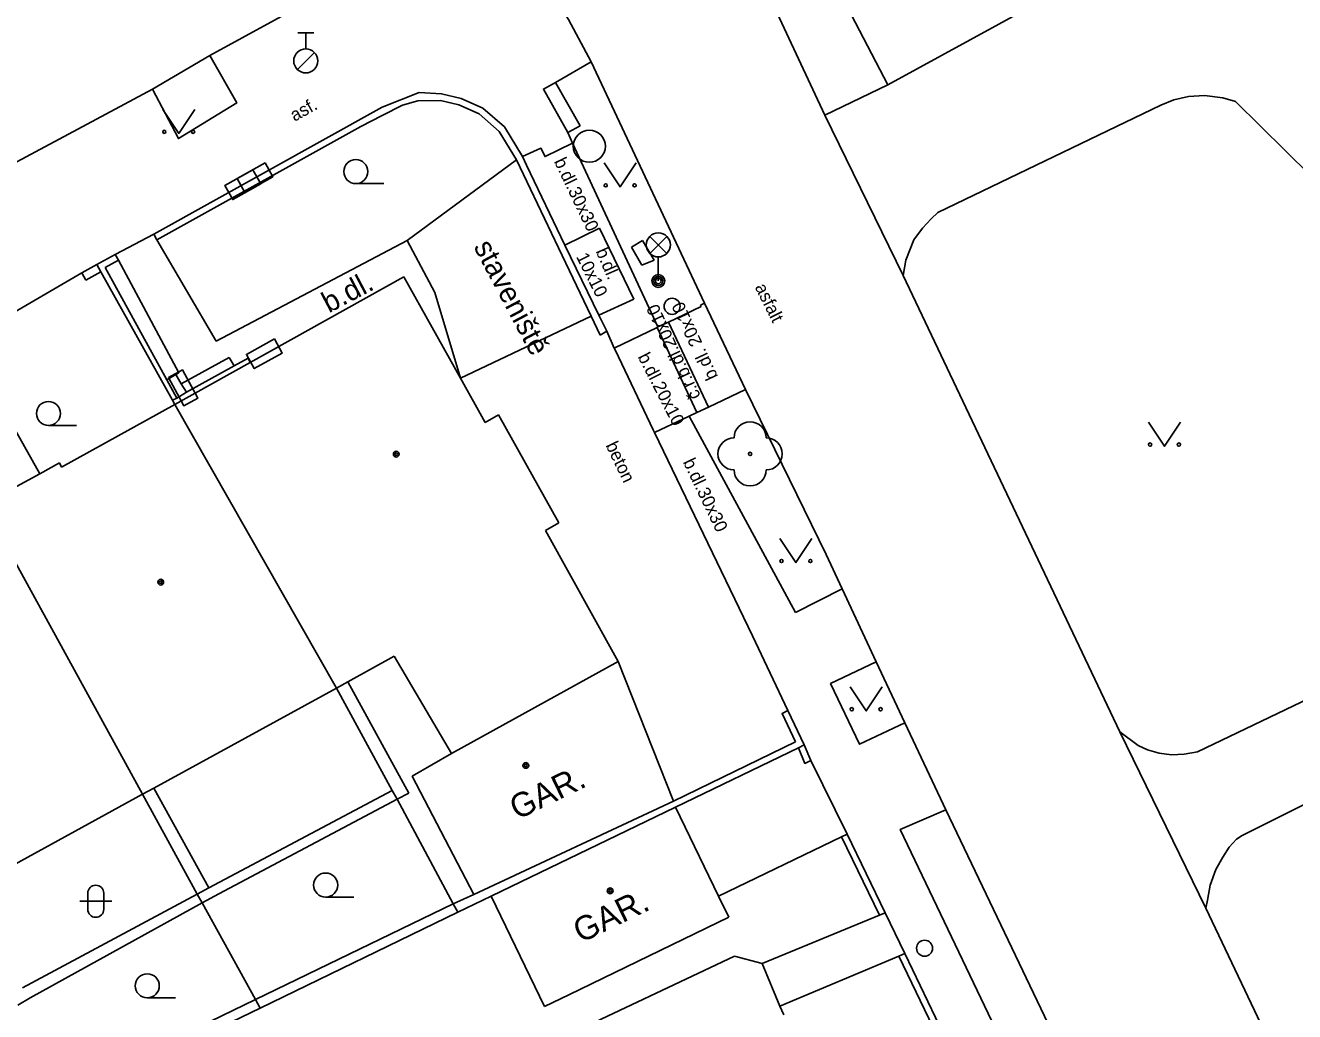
# Model space of a CAD drawing. Extents: x -595546 to -593986, y -1160845 to -1159202.
# Drawn here: x -595450.99 to -595411.42, y -1159822.66 to -1159791.92 of the extents above; entities that cross this region are included whole.
import ezdxf

# ---------------------------------------------------------------- set-up
doc = ezdxf.new("R2010")
doc.units = 0
for name, color, linetype in [('DOP - kresba z DSPS bez souradnic', 7, 'Continuous'), ('DOP - rozhrani ploch obecne', 7, 'Continuous'), ('Level 22', 7, 'Continuous'), ('Level 24', 7, 'Continuous'), ('Level 26', 7, 'Continuous'), ('Level 27', 7, 'Continuous'), ('Level 28', 7, 'Continuous'), ('Level 33', 7, 'Continuous'), ('Level 36', 7, 'Continuous'), ('Level 39', 7, 'Continuous'), ('silnoproud - povrch.  znaky a  RIS  skut. velikost', 7, 'Continuous'), ('Specificka linie pasportu komunikaci', 7, 'Continuous'), ('TM - budovy zdene_ betonove - VP', 7, 'Continuous'), ('TM - chodniky - VP', 7, 'Continuous'), ('TM - komunikace - VP', 7, 'Continuous'), ('TM - letecke snimky - pomocna linie', 7, 'Continuous'), ('TM - plot drateny_ kovovy - VP', 7, 'Continuous'), ('TM - plot zdeny_ ohradni zed - VP', 7, 'Continuous'), ('TM - podezdivka plotu - VP', 7, 'Continuous'), ('TM - pomocna konstrukcni linie', 7, 'Continuous'), ('TM - popis objektu', 7, 'Continuous'), ('TM - popis povrchu', 7, 'Continuous'), ('TM - poznamka', 7, 'Continuous'), ('TM - rozhrani mezi zpev. plochami mezi sebou - VP', 7, 'Continuous'), ('TM - rozhrani ploch obecne - VP', 7, 'Continuous')]:
    doc.layers.add(name, color=color, linetype=linetype)

msp = doc.modelspace()

# ---------------------------------------------------------------- linework, layer by layer
at = {"layer": 'DOP - kresba z DSPS bez souradnic'}
for points in [[(-595446.99, -1159815.7), (-595445.27, -1159818.81)], [(-595439.4, -1159816.04), (-595444.96, -1159818.99)], [(-595451.08, -1159821.92), (-595445.63, -1159819)], [(-595445.48, -1159819.27), (-595444.96, -1159818.99)], [(-595450.84, -1159822.24), (-595445.48, -1159819.27)], [(-595437.65, -1159819.31), (-595443.82, -1159822.29)], [(-595451.23, -1159822.46), (-595450.84, -1159822.24)], [(-595443.82, -1159822.29), (-595449.75, -1159825.17)]]:
    msp.add_lwpolyline(points, dxfattribs=at)
at = {"layer": 'DOP - rozhrani ploch obecne'}
for points in [[(-595439.56, -1159815.77), (-595441.29, -1159812.58)], [(-595447.34, -1159815.89), (-595445.63, -1159819)], [(-595439.56, -1159815.77), (-595445.27, -1159818.81)], [(-595439.4, -1159816.04), (-595439.56, -1159815.77)], [(-595445.27, -1159818.81), (-595445.63, -1159819)], [(-595445.63, -1159819), (-595445.48, -1159819.27)], [(-595445.48, -1159819.27), (-595443.82, -1159822.29)], [(-595443.67, -1159822.56), (-595437.51, -1159819.57)], [(-595443.67, -1159822.56), (-595449.61, -1159825.43)], [(-595443.82, -1159822.29), (-595443.67, -1159822.56)]]:
    msp.add_lwpolyline(points, dxfattribs=at)
at = {"layer": 'Level 22'}
msp.add_circle((-595428.4, -1159805.28), 0.05, dxfattribs=at)
for centre, start, end in [((-595428.4, -1159804.78), 0, 180), ((-595428.9, -1159805.28), 90, 270), ((-595427.9, -1159805.28), 270, 90), ((-595428.4, -1159805.78), 180, 0)]:
    msp.add_arc(centre, 0.5, start, end, dxfattribs=at)
at = {"layer": 'Level 24'}
for points in [[(-595443.896, -1159796.426), (-595444.769, -1159796.913), (-595444.525, -1159797.35), (-595443.652, -1159796.863)], [(-595443.516, -1159796.206), (-595444.389, -1159796.693), (-595444.145, -1159797.13), (-595443.272, -1159796.643)], [(-595443.223, -1159801.698), (-595444.099, -1159802.181), (-595443.857, -1159802.618), (-595442.982, -1159802.135)], [(-595446.532, -1159802.902), (-595446.051, -1159803.779), (-595445.612, -1159803.538), (-595446.094, -1159802.662)]]:
    msp.add_lwpolyline(points, close=True, dxfattribs=at)
at = {"layer": 'Level 26'}
msp.add_circle((-595430.83, -1159800.68), 0.25, dxfattribs=at)
at = {"layer": 'Level 27'}
msp.add_circle((-595433.41, -1159795.69), 0.5, dxfattribs=at)
at = {"layer": 'Level 28'}
for p, q in [((-595442.5, -1159792.155), (-595442, -1159792.155)), ((-595442.25, -1159792.655), (-595442.25, -1159792.155)), ((-595442.508, -1159793.302), (-595441.978, -1159792.772))]:
    msp.add_line(p, q, dxfattribs=at)
for centre, radius in [((-595442.25, -1159793.03), 0.375), ((-595422.96, -1159820.69), 0.25)]:
    msp.add_circle(centre, radius, dxfattribs=at)
at = {"layer": 'Level 33'}
for p, q in [((-595431.525, -1159799.03), (-595430.995, -1159798.5)), ((-595431.525, -1159798.5), (-595430.995, -1159799.03)), ((-595431.26, -1159799.14), (-595431.26, -1159799.89))]:
    msp.add_line(p, q, dxfattribs=at)
for centre, radius in [((-595431.26, -1159798.765), 0.375), ((-595431.26, -1159799.89), 0.2), ((-595431.26, -1159799.89), 0.145), ((-595431.26, -1159799.89), 0.0876)]:
    msp.add_circle(centre, radius, dxfattribs=at)
at = {"layer": 'Level 36'}
for p, q in [((-595440.69, -1159796.855), (-595439.815, -1159796.855)), ((-595450.27, -1159804.395), (-595449.395, -1159804.395)), ((-595449.046, -1159818.976), (-595449.046, -1159819.476)), ((-595448.546, -1159818.976), (-595448.546, -1159819.476)), ((-595449.296, -1159819.226), (-595448.296, -1159819.226)), ((-595441.63, -1159819.095), (-595440.755, -1159819.095)), ((-595447.19, -1159822.235), (-595446.315, -1159822.235))]:
    msp.add_line(p, q, dxfattribs=at)
for points in [[(-595446.71, -1159794.54), (-595446.21, -1159795.29), (-595445.71, -1159794.54)], [(-595432.95, -1159796.21), (-595432.45, -1159796.96), (-595431.95, -1159796.21)], [(-595415.98, -1159804.29), (-595415.48, -1159805.04), (-595414.98, -1159804.29)], [(-595427.47, -1159807.92), (-595426.97, -1159808.67), (-595426.47, -1159807.92)], [(-595425.28, -1159812.54), (-595424.78, -1159813.29), (-595424.28, -1159812.54)]]:
    msp.add_lwpolyline(points, dxfattribs=at)
for centre, radius in [((-595446.66, -1159795.24), 0.05), ((-595445.761, -1159795.24), 0.05), ((-595440.69, -1159796.48), 0.375), ((-595432.9, -1159796.91), 0.05), ((-595432.001, -1159796.91), 0.05), ((-595450.27, -1159804.02), 0.375), ((-595415.93, -1159804.99), 0.05), ((-595415.031, -1159804.99), 0.05), ((-595427.42, -1159808.62), 0.05), ((-595426.521, -1159808.62), 0.05), ((-595425.23, -1159813.24), 0.05), ((-595424.331, -1159813.24), 0.05), ((-595441.63, -1159818.72), 0.375), ((-595447.19, -1159821.86), 0.375)]:
    msp.add_circle(centre, radius, dxfattribs=at)
for centre, start, end in [((-595448.796, -1159818.976), 0, 180), ((-595448.796, -1159819.476), 180, 0)]:
    msp.add_arc(centre, 0.25, start, end, dxfattribs=at)
at = {"layer": 'Level 39'}
for centre, radius in [((-595439.43, -1159805.29), 0.09), ((-595439.43, -1159805.29), 0.0398), ((-595446.77, -1159809.28), 0.09), ((-595446.77, -1159809.28), 0.0398), ((-595435.39, -1159814.99), 0.09), ((-595435.39, -1159814.99), 0.0398), ((-595432.76, -1159818.9), 0.09), ((-595432.76, -1159818.9), 0.0398)]:
    msp.add_circle(centre, radius, dxfattribs=at)
at = {"layer": 'silnoproud - povrch.  znaky a  RIS  skut. velikost'}
for points in [[(-595434.08, -1159795.26), (-595434.84, -1159793.91), (-595434.46, -1159793.7)], [(-595433.7, -1159795.05), (-595434.46, -1159793.7)], [(-595434.08, -1159795.26), (-595433.7, -1159795.05)], [(-595431.75, -1159798.63), (-595432.1, -1159798.84)], [(-595432.1, -1159798.84), (-595431.77, -1159799.4)], [(-595431.39, -1159799.24), (-595431.75, -1159798.63)], [(-595431.77, -1159799.4), (-595431.39, -1159799.24)]]:
    msp.add_lwpolyline(points, dxfattribs=at)
at = {"layer": 'Specificka linie pasportu komunikaci'}
msp.add_lwpolyline([(-595414.73, -1159788.64), (-595424.11, -1159793.78)], dxfattribs=at)
at = {"layer": 'TM - budovy zdene_ betonove - VP'}
for points in [[(-595439.19, -1159799.76), (-595443.98, -1159802.43)], [(-595437.43, -1159802.92), (-595439.19, -1159799.76)], [(-595443.98, -1159802.43), (-595446.33, -1159803.74)], [(-595436.66, -1159804.3), (-595437.43, -1159802.92)], [(-595449.86, -1159805.69), (-595446.33, -1159803.74)], [(-595441.29, -1159812.58), (-595446.33, -1159803.74)], [(-595436.24, -1159804.06), (-595436.66, -1159804.3)], [(-595434.36, -1159807.43), (-595436.24, -1159804.06)], [(-595450.54, -1159805.9), (-595449.93, -1159805.56)], [(-595449.93, -1159805.56), (-595449.86, -1159805.69)], [(-595451.75, -1159806.56), (-595450.54, -1159805.9)], [(-595452.3, -1159806.87), (-595447.34, -1159815.89)], [(-595434.78, -1159807.67), (-595434.36, -1159807.43)], [(-595432.51, -1159811.75), (-595434.78, -1159807.67)], [(-595440.94, -1159812.39), (-595439.49, -1159811.59)], [(-595439.49, -1159811.59), (-595437.71, -1159814.62)], [(-595437.71, -1159814.62), (-595432.51, -1159811.75)], [(-595432.51, -1159811.75), (-595430.79, -1159816.1)], [(-595441.29, -1159812.58), (-595446.99, -1159815.7)], [(-595441.29, -1159812.58), (-595440.94, -1159812.39)], [(-595447.34, -1159815.89), (-595452.81, -1159818.89)], [(-595446.99, -1159815.7), (-595447.34, -1159815.89)], [(-595430.79, -1159816.1), (-595437.01, -1159819.01)], [(-595436.47, -1159819.07), (-595430.72, -1159816.29)], [(-595429.38, -1159819.07), (-595430.72, -1159816.29)], [(-595436.47, -1159819.07), (-595434.81, -1159822.51)], [(-595429.06, -1159819.72), (-595429.38, -1159819.07)], [(-595434.81, -1159822.51), (-595434.05, -1159822.14), (-595429.06, -1159819.72)], [(-595428.88, -1159820.94), (-595433.42, -1159823.08), (-595438.61, -1159825.52)], [(-595428.02, -1159821.17), (-595428.88, -1159820.94)], [(-595427.47, -1159822.49), (-595428.02, -1159821.17)], [(-595427.35, -1159822.77), (-595427.47, -1159822.49)]]:
    msp.add_lwpolyline(points, dxfattribs=at)
at = {"layer": 'TM - chodniky - VP'}
for points in [[(-595424.11, -1159793.78), (-595426.63, -1159788.92)], [(-595445.24, -1159792.86), (-595444.4, -1159794.34), (-595446.22, -1159795.45), (-595447.03, -1159793.91)], [(-595434.46, -1159793.7), (-595433.35, -1159793.06)], [(-595415.6, -1159794.41), (-595415.19, -1159794.24), (-595414.73, -1159794.14), (-595414.23, -1159794.11), (-595413.66, -1159794.18), (-595413.27, -1159794.3)], [(-595415.6, -1159794.41), (-595422.55, -1159797.76)], [(-595413.27, -1159794.3), (-595410.93, -1159796.6)], [(-595433.94, -1159795.59), (-595434.08, -1159795.26)], [(-595433.94, -1159795.59), (-595431.27, -1159801.32)], [(-595423.63, -1159799.72), (-595423.54, -1159799.24), (-595423.29, -1159798.61), (-595423.02, -1159798.24), (-595422.75, -1159797.95), (-595422.55, -1159797.76)], [(-595446.99, -1159798.43), (-595448.19, -1159799.06)], [(-595449.23, -1159799.64), (-595451.72, -1159801.09)], [(-595429.92, -1159800.69), (-595430.94, -1159801.17), (-595431.27, -1159801.32)], [(-595429.82, -1159800.58), (-595429.95, -1159800.64)], [(-595429.95, -1159800.64), (-595429.92, -1159800.69)], [(-595428.54, -1159803.27), (-595429.7, -1159803.82), (-595430.06, -1159803.99), (-595430.3, -1159804.1)], [(-595430.3, -1159804.1), (-595426.98, -1159810.22)], [(-595425.53, -1159809.49), (-595426.98, -1159810.22)], [(-595407.21, -1159811.1), (-595414.45, -1159814.57)], [(-595423.58, -1159813.66), (-595424.99, -1159814.33), (-595425.89, -1159812.44), (-595424.47, -1159811.76)], [(-595413.06, -1159817.17), (-595405.43, -1159813.37)], [(-595416.3, -1159814.37), (-595416.87, -1159813.94)], [(-595416.3, -1159814.37), (-595416.01, -1159814.5), (-595415.65, -1159814.61), (-595415.26, -1159814.66), (-595414.87, -1159814.64), (-595414.45, -1159814.57)], [(-595426.51, -1159814.84), (-595425.37, -1159817.13)], [(-595413.99, -1159837.32), (-595423.72, -1159816.99), (-595422.3, -1159816.38)], [(-595414.14, -1159819.19), (-595414.06, -1159818.72), (-595413.88, -1159818.24), (-595413.66, -1159817.85), (-595413.46, -1159817.54), (-595413.24, -1159817.29), (-595413.06, -1159817.17)], [(-595414.19, -1159819.44), (-595414.14, -1159819.19)], [(-595428.02, -1159821.17), (-595424.37, -1159819.66)], [(-595424.19, -1159819.59), (-595423.58, -1159820.85)], [(-595427.47, -1159822.49), (-595423.76, -1159820.94)]]:
    msp.add_lwpolyline(points, dxfattribs=at)
at = {"layer": 'TM - komunikace - VP'}
for points in [[(-595438.68, -1159789.34), (-595438.16, -1159789.17), (-595437.62, -1159789.1), (-595437.08, -1159789.11), (-595436.55, -1159789.29), (-595436.02, -1159789.6), (-595435.56, -1159789.93), (-595434.95, -1159790.49), (-595434.56, -1159790.94), (-595434.06, -1159791.74), (-595433.35, -1159793.06)], [(-595445.24, -1159792.86), (-595442.22, -1159791.21), (-595439.51, -1159789.76)], [(-595426.07, -1159794.72), (-595427.71, -1159791.21), (-595428.36, -1159789.98)], [(-595447.03, -1159793.91), (-595445.24, -1159792.86)], [(-595429.82, -1159800.58), (-595433.35, -1159793.06)], [(-595447.03, -1159793.91), (-595453.3, -1159797.27)], [(-595423.63, -1159799.72), (-595426.07, -1159794.72)], [(-595416.87, -1159813.94), (-595423.63, -1159799.72)], [(-595428.54, -1159803.27), (-595429.82, -1159800.58)], [(-595428.54, -1159803.27), (-595426.03, -1159808.42)], [(-595426.03, -1159808.42), (-595425.53, -1159809.49), (-595424.47, -1159811.76)], [(-595424.47, -1159811.76), (-595423.58, -1159813.66)], [(-595423.58, -1159813.66), (-595422.3, -1159816.38)], [(-595414.19, -1159819.44), (-595416.87, -1159813.94)], [(-595422.3, -1159816.38), (-595412.6, -1159836.65)], [(-595408.24, -1159831.96), (-595414.19, -1159819.44)]]:
    msp.add_lwpolyline(points, dxfattribs=at)
at = {"layer": 'TM - letecke snimky - pomocna linie'}
for points in [[(-595433.35, -1159800.99), (-595437.43, -1159802.92)], [(-595452.79, -1159801.9), (-595450.54, -1159805.9)], [(-595437.71, -1159814.62), (-595438.93, -1159815.33), (-595437.01, -1159819.01)], [(-595425.55, -1159817.22), (-595429.38, -1159819.07)]]:
    msp.add_lwpolyline(points, dxfattribs=at)
at = {"layer": 'TM - plot drateny_ kovovy - VP'}
for points in [[(-595448.64, -1159799.6), (-595449.11, -1159799.86)], [(-595427.22, -1159813.28), (-595427.4, -1159813.37), (-595426.98, -1159814.26)], [(-595426.98, -1159814.26), (-595430.79, -1159816.1)], [(-595426.89, -1159814.44), (-595426.69, -1159814.93), (-595426.51, -1159814.84)], [(-595425.37, -1159817.13), (-595425.55, -1159817.22)], [(-595425.55, -1159817.22), (-595424.37, -1159819.66)], [(-595424.37, -1159819.66), (-595424.19, -1159819.59)], [(-595423.58, -1159820.85), (-595423.76, -1159820.94)], [(-595423.76, -1159820.94), (-595422.56, -1159823.44), (-595422.38, -1159823.35)]]:
    msp.add_lwpolyline(points, dxfattribs=at)
at = {"layer": 'TM - plot zdeny_ ohradni zed - VP'}
for points in [[(-595446.89, -1159798.61), (-595440.53, -1159795.07), (-595439.87, -1159794.73), (-595439.23, -1159794.41), (-595438.76, -1159794.27), (-595438.05, -1159794.26), (-595437.48, -1159794.4), (-595436.84, -1159794.68), (-595436.22, -1159795.23), (-595435.68, -1159796.11)], [(-595435.68, -1159796.11), (-595434.37, -1159798.86), (-595433.35, -1159800.99)], [(-595448.09, -1159799.24), (-595448.5, -1159799.47)], [(-595448.5, -1159799.47), (-595446.58, -1159802.97)], [(-595433.35, -1159800.99), (-595433.07, -1159801.58)], [(-595446.13, -1159803.1), (-595446.3, -1159802.81)], [(-595446.58, -1159802.97), (-595446.27, -1159803.54)], [(-595445.97, -1159803.36), (-595446.13, -1159803.1)]]:
    msp.add_lwpolyline(points, dxfattribs=at)
at = {"layer": 'TM - podezdivka plotu - VP'}
for points in [[(-595439.87, -1159794.47), (-595438.72, -1159794.01), (-595438.02, -1159794.06), (-595437.41, -1159794.2), (-595436.73, -1159794.5)], [(-595439.87, -1159794.47), (-595446.99, -1159798.43)], [(-595436.73, -1159794.5), (-595436.06, -1159795.09), (-595435.49, -1159796.01)], [(-595435.37, -1159796.28), (-595435.49, -1159796.01)], [(-595434.17, -1159798.77), (-595435.37, -1159796.28)], [(-595446.99, -1159798.43), (-595446.89, -1159798.61)], [(-595433.11, -1159800.96), (-595434.17, -1159798.77)], [(-595448.19, -1159799.06), (-595448.76, -1159799.38)], [(-595448.09, -1159799.24), (-595448.19, -1159799.06)], [(-595448.76, -1159799.38), (-595449.23, -1159799.64)], [(-595449.23, -1159799.64), (-595449.11, -1159799.86)], [(-595448.64, -1159799.6), (-595448.76, -1159799.38)], [(-595446.4, -1159803.61), (-595448.64, -1159799.6)], [(-595433.11, -1159800.96), (-595432.86, -1159801.45)], [(-595432.86, -1159801.45), (-595433.07, -1159801.58)], [(-595446.3, -1159802.81), (-595446.58, -1159802.97)], [(-595446.33, -1159803.74), (-595446.4, -1159803.61)], [(-595427.22, -1159813.28), (-595426.71, -1159814.35)], [(-595430.72, -1159816.29), (-595426.89, -1159814.44)], [(-595426.89, -1159814.44), (-595426.71, -1159814.35)], [(-595426.71, -1159814.35), (-595426.51, -1159814.84)], [(-595425.37, -1159817.13), (-595424.19, -1159819.59)], [(-595422.38, -1159823.35), (-595423.58, -1159820.85)]]:
    msp.add_lwpolyline(points, dxfattribs=at)
at = {"layer": 'TM - pomocna konstrukcni linie'}
msp.add_lwpolyline([(-595438.23, -1159800.25), (-595437.43, -1159802.92)], dxfattribs=at)
at = {"layer": 'TM - rozhrani mezi zpev. plochami mezi sebou - VP'}
for points in [[(-595433.94, -1159795.59), (-595434.79, -1159796.01), (-595434.92, -1159795.75), (-595435.49, -1159796.01)], [(-595434.17, -1159798.77), (-595433.09, -1159798.24)], [(-595433.09, -1159798.24), (-595432.02, -1159800.46)], [(-595432.02, -1159800.46), (-595433.11, -1159800.96)], [(-595429.7, -1159803.82), (-595430.94, -1159801.17)], [(-595431.27, -1159801.32), (-595431.3, -1159801.34), (-595432.64, -1159801.98)], [(-595431.3, -1159801.34), (-595430.06, -1159803.99)], [(-595430.3, -1159804.1), (-595431.38, -1159804.61)]]:
    msp.add_lwpolyline(points, dxfattribs=at)
at = {"layer": 'TM - rozhrani ploch obecne - VP'}
for points in [[(-595426.07, -1159794.72), (-595424.11, -1159793.78)], [(-595439.09, -1159798.63), (-595435.68, -1159796.11)], [(-595446.89, -1159798.61), (-595445.04, -1159801.77)], [(-595445.04, -1159801.77), (-595439.09, -1159798.63)], [(-595439.09, -1159798.63), (-595438.23, -1159800.25)], [(-595448.09, -1159799.24), (-595446.21, -1159802.75), (-595446.3, -1159802.81)], [(-595432.86, -1159801.45), (-595432.64, -1159801.98)], [(-595432.64, -1159801.98), (-595432.59, -1159802.06)], [(-595432.59, -1159802.06), (-595431.42, -1159804.53)], [(-595446.13, -1159803.1), (-595444.64, -1159802.27)], [(-595444.64, -1159802.27), (-595444.48, -1159802.53)], [(-595444.48, -1159802.53), (-595444.05, -1159802.3), (-595443.98, -1159802.43)], [(-595445.97, -1159803.36), (-595444.48, -1159802.53)], [(-595446.4, -1159803.61), (-595446.27, -1159803.54)], [(-595446.27, -1159803.54), (-595445.97, -1159803.36)], [(-595431.42, -1159804.53), (-595431.38, -1159804.61)], [(-595431.38, -1159804.61), (-595428.32, -1159810.95)], [(-595428.32, -1159810.95), (-595427.22, -1159813.28)], [(-595439.04, -1159815.86), (-595440.94, -1159812.39)], [(-595439.4, -1159816.04), (-595439.04, -1159815.86)], [(-595437.65, -1159819.31), (-595439.4, -1159816.04)], [(-595437.01, -1159819.01), (-595437.65, -1159819.31)], [(-595436.47, -1159819.07), (-595437.51, -1159819.57)], [(-595437.51, -1159819.57), (-595437.65, -1159819.31)]]:
    msp.add_lwpolyline(points, dxfattribs=at)

# ---------------------------------------------------------------- texts
at = {"layer": 'TM - popis objektu'}
for p in [(-595435.66, -1159816.7), (-595433.68, -1159820.54)]:
    msp.add_text('GAR.', height=0.75, rotation=25.85, dxfattribs=at).set_placement(p)
at = {"layer": 'TM - popis povrchu'}
for s, height, rotation, p in [('asf.', 0.4, 29, (-595442.6, -1159794.93)), ('b.dl.30x30', 0.4, 295.51, (-595434.52, -1159796.16)), ('b.dl.', 0.4, 293.5866, (-595433.22, -1159798.96)), ('10x10', 0.4, 296.5529, (-595433.83, -1159799.13)), ('b.dl.', 0.65, 27.822, (-595441.53, -1159800.9)), ('asfalt', 0.4, 296.5523, (-595428.26, -1159800.08)), ('č.r.b.dl.20x10', 0.4, 115, (-595429.93, -1159803.48)), ('b.dl. 20x10', 0.4, 115, (-595429.39, -1159802.87)), ('b.dl.20x10', 0.4, 297.1805, (-595431.91, -1159802.25)), ('beton', 0.4, 295.6979, (-595432.91, -1159805.01)), ('b.dl.30x30', 0.4, 295.51, (-595430.5, -1159805.53))]:
    msp.add_text(s, height=height, rotation=rotation, dxfattribs=at).set_placement(p)
at = {"layer": 'TM - poznamka'}
msp.add_text('staveniště', height=0.65, rotation=297.9622, dxfattribs=at).set_placement((-595437.03, -1159798.82))

doc.saveas('drawing.dxf')
